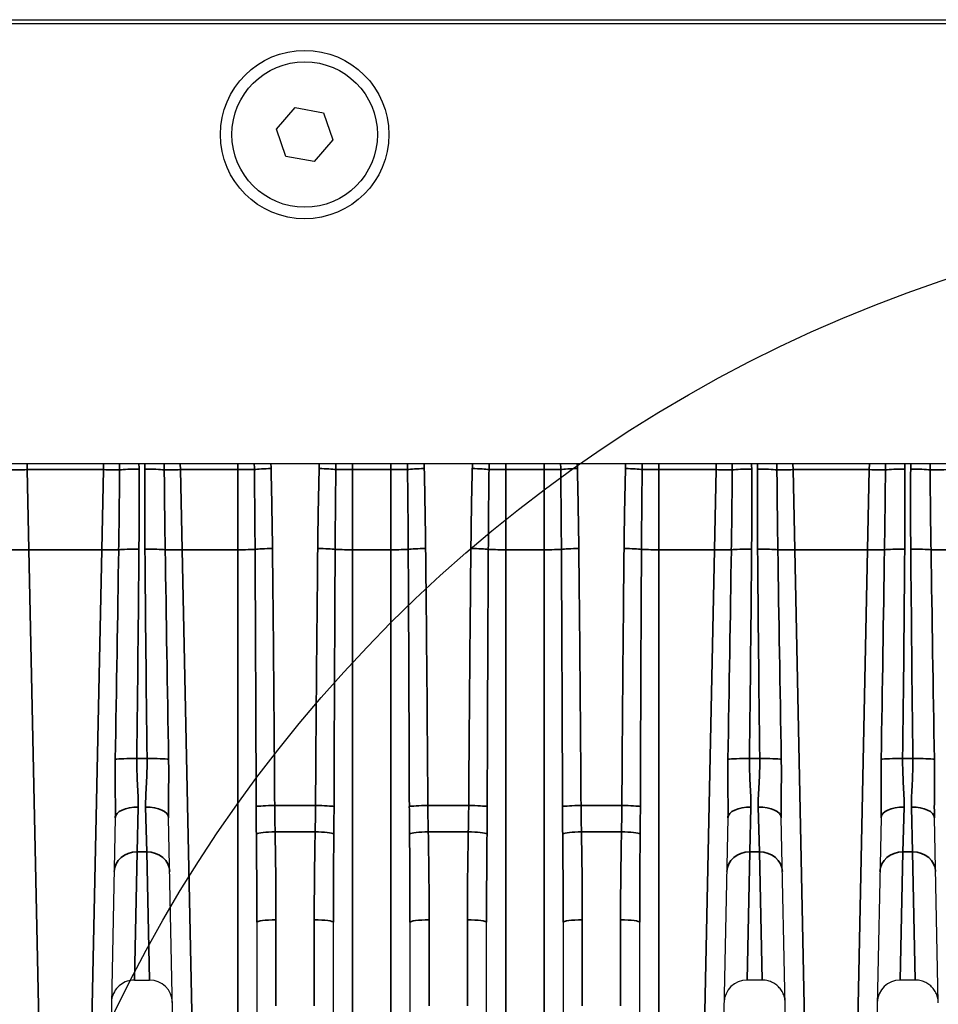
# Model space of a CAD drawing. Header units: millimetres. Extents: x 399 to 6233, y -1870 to 1602.
# Tile 341 of 656: x 4207 to 4231, y 568 to 594. Entities that reach past the tile are written whole.
import ezdxf

# ---------------------------------------------------------------- set-up
doc = ezdxf.new("R2010")
doc.units = ezdxf.units.MM
for name, color, linetype, lineweight in [('AM_8', 1, 'Continuous', 25), ('可見 (ISO)', 7, 'Continuous', 25), ('窄部可見 (ISO)', 7, 'Continuous', 35)]:
    doc.layers.add(name, color=color, linetype=linetype, lineweight=lineweight)
doc.layers.add('S40', color=7, linetype='Continuous')

# ---------------------------------------------------------------- blocks, each defined once
blk = doc.blocks.new('S40-正視-02')
at = {"layer": '可見 (ISO)'}
for p, q in [((-56.5, 3), (56.5, 3)), ((-54.75, 2.9), (54.75, 2.9)), ((-29.738, 0.138), (-29.25, 0.708)), ((-29.25, 0.708), (-28.512, 0.57)), ((-28.512, 0.57), (-28.262, -0.138)), ((-29.488, -0.57), (-29.738, 0.138)), ((-28.262, -0.138), (-28.75, -0.708)), ((-28.75, -0.708), (-29.488, -0.57)), ((52.25, -8.6), (-52.25, -8.6)), ((-33.946, -17.846), (-34.058, -23.163)), ((-32.435, -23.525), (-32.554, -17.846)), ((-17.946, -17.846), (-18.065, -23.525)), ((-16.442, -23.163), (-16.554, -17.846)), ((-13.946, -17.846), (-14.058, -23.163)), ((-12.452, -22.684), (-12.554, -17.846)), ((-30.25, -20.578), (-30.25, -23.514)), ((-28.25, -23.514), (-28.25, -20.578)), ((-26.25, -20.578), (-26.25, -23.514)), ((-24.25, -23.514), (-24.25, -20.578)), ((-22.25, -20.578), (-22.25, -23.514)), ((-20.25, -23.514), (-20.25, -20.578)), ((-33.447, -22.087), (-33.053, -22.087)), ((-17.053, -22.087), (-17.447, -22.087)), ((-13.053, -22.087), (-13.447, -22.087))]:
    blk.add_line(p, q, dxfattribs=at)
for radius in [2.2, 1.9]:
    blk.add_circle((-29, 0), radius, dxfattribs=at)
for centre, start, end in [((-33.053, -22.687), 1.2, 90), ((-17.447, -22.687), 90, 178.8), ((-13.447, -22.687), 90, 178.8)]:
    blk.add_arc(centre, 0.6, start, end, dxfattribs=at)
for points, knots in [([(-33.447, -22.087), (-33.512, -22.087), (-33.577, -22.098), (-33.7, -22.139), (-33.759, -22.17), (-33.863, -22.249), (-33.909, -22.297), (-33.981, -22.405), (-34.009, -22.466), (-34.033, -22.552), (-34.038, -22.576), (-34.045, -22.625), (-34.047, -22.65), (-34.047, -22.674)], [0, 0, 0, 0, 0.01938058, 0.01938058, 0.03888823, 0.03888823, 0.05839129, 0.05839129, 0.07789451, 0.07789451, 0.08520881, 0.08520881, 0.09263584, 0.09263584, 0.09263584, 0.09263584]), ([(-16.453, -22.674), (-16.453, -22.651), (-16.455, -22.628), (-16.461, -22.583), (-16.466, -22.56), (-16.482, -22.496), (-16.497, -22.455), (-16.536, -22.379), (-16.559, -22.343), (-16.612, -22.278), (-16.641, -22.248), (-16.706, -22.195), (-16.742, -22.172), (-16.816, -22.134), (-16.856, -22.118), (-16.947, -22.094), (-17, -22.087), (-17.053, -22.087)], [0, 0, 0, 0, 0.00692113, 0.00692113, 0.01375081, 0.01375081, 0.02679823, 0.02679823, 0.0393646, 0.0393646, 0.05193098, 0.05193098, 0.06449736, 0.06449736, 0.07706374, 0.07706374, 0.09281981, 0.09281981, 0.09281981, 0.09281981]), ([(-12.453, -22.674), (-12.453, -22.651), (-12.455, -22.628), (-12.461, -22.583), (-12.466, -22.56), (-12.482, -22.496), (-12.497, -22.455), (-12.536, -22.379), (-12.559, -22.343), (-12.612, -22.278), (-12.641, -22.248), (-12.706, -22.195), (-12.742, -22.172), (-12.816, -22.134), (-12.856, -22.118), (-12.947, -22.094), (-13, -22.087), (-13.053, -22.087)], [0, 0, 0, 0, 0.00692113, 0.00692113, 0.01375081, 0.01375081, 0.02679823, 0.02679823, 0.0393646, 0.0393646, 0.05193098, 0.05193098, 0.06449736, 0.06449736, 0.07706374, 0.07706374, 0.09281981, 0.09281981, 0.09281981, 0.09281981])]:
    blk.add_open_spline(points, degree=3, knots=knots, dxfattribs=at)
at = {"layer": '窄部可見 (ISO)'}
for p, q in [((-36.248, -8.6), (-36.244, -8.753)), ((-34.256, -8.753), (-34.252, -8.6)), ((-32.248, -8.6), (-32.244, -8.753)), ((-30.75, -8.753), (-30.75, -8.6)), ((-27.75, -8.6), (-27.75, -8.753)), ((-26.75, -8.753), (-26.75, -8.6)), ((-23.75, -8.6), (-23.75, -8.753)), ((-22.75, -8.753), (-22.75, -8.6)), ((-19.75, -8.6), (-19.75, -8.753)), ((-18.256, -8.753), (-18.252, -8.6)), ((-16.248, -8.6), (-16.244, -8.753)), ((-14.256, -8.753), (-14.252, -8.6)), ((-36.244, -8.753), (-34.256, -8.753)), ((-36.201, -10.847), (-36.244, -8.753)), ((-34.256, -8.753), (-34.299, -10.847)), ((-32.201, -10.847), (-32.244, -8.753)), ((-32.244, -8.753), (-30.75, -8.753)), ((-30.75, -8.753), (-30.75, -10.847)), ((-27.75, -10.847), (-27.75, -8.753)), ((-27.75, -8.753), (-26.75, -8.753)), ((-26.75, -8.753), (-26.75, -10.847)), ((-23.75, -10.847), (-23.75, -8.753)), ((-23.75, -8.753), (-22.75, -8.753)), ((-22.75, -8.753), (-22.75, -10.847)), ((-19.75, -10.847), (-19.75, -8.753)), ((-19.75, -8.753), (-18.256, -8.753)), ((-18.256, -8.753), (-18.299, -10.847)), ((-16.201, -10.847), (-16.244, -8.753)), ((-16.244, -8.753), (-14.256, -8.753)), ((-14.256, -8.753), (-14.299, -10.847)), ((-34.299, -10.847), (-36.201, -10.847)), ((-36.201, -10.847), (-35.943, -23.169)), ((-34.557, -23.169), (-34.299, -10.847)), ((-30.75, -10.847), (-32.201, -10.847)), ((-32.201, -10.847), (-31.935, -23.532)), ((-30.75, -23.532), (-30.75, -10.847)), ((-26.75, -10.847), (-27.75, -10.847)), ((-27.75, -10.847), (-27.75, -23.532)), ((-26.75, -23.532), (-26.75, -10.847)), ((-22.75, -10.847), (-23.75, -10.847)), ((-23.75, -10.847), (-23.75, -23.532)), ((-22.75, -23.532), (-22.75, -10.847)), ((-18.299, -10.847), (-19.75, -10.847)), ((-19.75, -10.847), (-19.75, -23.532)), ((-18.565, -23.532), (-18.299, -10.847)), ((-14.299, -10.847), (-16.201, -10.847)), ((-16.201, -10.847), (-15.943, -23.169)), ((-14.557, -23.169), (-14.299, -10.847)), ((-33.384, -16.302), (-33.116, -16.302)), ((-17.384, -16.302), (-17.116, -16.302)), ((-13.384, -16.302), (-13.116, -16.302)), ((-33.376, -18.739), (-33.346, -17.569)), ((-33.154, -17.569), (-33.124, -18.739)), ((-29.783, -17.529), (-28.717, -17.529)), ((-25.783, -17.529), (-24.717, -17.529)), ((-21.783, -17.529), (-20.717, -17.529)), ((-17.376, -18.739), (-17.346, -17.569)), ((-17.154, -17.569), (-17.124, -18.739)), ((-13.376, -18.739), (-13.346, -17.569)), ((-13.154, -17.569), (-13.124, -18.739)), ((-28.727, -18.212), (-29.773, -18.212)), ((-24.727, -18.212), (-25.773, -18.212)), ((-20.727, -18.212), (-21.773, -18.212)), ((-33.376, -18.739), (-33.447, -22.087)), ((-33.124, -18.739), (-33.376, -18.739)), ((-33.124, -18.739), (-33.053, -22.087)), ((-17.447, -22.087), (-17.376, -18.739)), ((-17.124, -18.739), (-17.376, -18.739)), ((-17.053, -22.087), (-17.124, -18.739)), ((-13.447, -22.087), (-13.376, -18.739)), ((-13.124, -18.739), (-13.376, -18.739)), ((-13.053, -22.087), (-13.124, -18.739)), ((-29.75, -20.515), (-29.75, -22.757)), ((-28.75, -22.757), (-28.75, -20.515)), ((-25.75, -20.515), (-25.75, -22.757)), ((-24.75, -22.757), (-24.75, -20.515)), ((-21.75, -20.515), (-21.75, -22.757)), ((-20.75, -22.757), (-20.75, -20.515))]:
    blk.add_line(p, q, dxfattribs=at)
for centre, major_axis, ratio, start_param, end_param in [((-34.531, -21.875), (-0.514, -24.512), 0.020394, 2.13587, 2.143541), ((-33.326, -8.774), (-0.6, -0.004), 0.058757, 4.711951, 5.718312), ((-33.174, -8.774), (-0.6, 0.004), 0.058757, 3.706466, 4.712827), ((-31.969, -21.875), (0.514, -24.512), 0.020394, 4.139644, 4.147316), ((-30.75, -19.644), (0, -22.283), 0.022439, 2.081653, 2.08935), ((-29.878, -8.753), (0.5, 0.013), 0.05874, 1.569318, 2.629821), ((-28.622, -8.753), (0.5, -0.013), 0.05874, 0.511771, 1.572274), ((-26.75, -19.644), (0, -22.283), 0.022439, 2.081653, 2.08935), ((-25.878, -8.753), (0.5, 0.013), 0.05874, 1.569318, 2.629821), ((-24.622, -8.753), (0.5, -0.013), 0.05874, 0.511771, 1.572274), ((-22.75, -19.644), (0, -22.283), 0.022439, 2.081653, 2.08935), ((-21.878, -8.753), (0.5, 0.013), 0.05874, 1.569318, 2.629821), ((-20.622, -8.753), (0.5, -0.013), 0.05874, 0.511771, 1.572274), ((-18.531, -21.875), (-0.514, -24.512), 0.020394, 2.13587, 2.143541), ((-17.326, -8.774), (0.6, 0.004), 0.058757, 1.570359, 2.576719), ((-17.174, -8.774), (-0.6, 0.004), 0.058757, 3.706466, 4.712827), ((-15.969, -21.875), (0.514, -24.512), 0.020394, 4.139644, 4.147316), ((-14.531, -21.875), (-0.514, -24.512), 0.020394, 2.13587, 2.143541), ((-13.326, -8.774), (-0.6, -0.004), 0.058757, 4.711951, 5.718312), ((-13.174, -8.774), (-0.6, 0.004), 0.058757, 3.706466, 4.712827), ((-11.969, -21.875), (0.514, -24.512), 0.020394, 4.139644, 4.147316), ((-36.244, -8.746), (-0.5, -0.01), 0.013959, 0.563841, 1.570504), ((-34.256, -8.746), (0.5, -0.01), 0.013959, 4.712681, 5.719345), ((-32.244, -8.746), (0.5, 0.01), 0.013959, 3.705433, 4.712097), ((-30.75, -8.746), (0.5, 0), 0.013962, 4.712389, 5.772329), ((-27.75, -8.746), (0.5, 0), 0.013962, 3.652449, 4.712389), ((-26.75, -8.746), (0.5, 0), 0.013962, 4.712389, 5.772329), ((-23.75, -8.746), (0.5, 0), 0.013962, 3.652449, 4.712389), ((-22.75, -8.746), (0.5, 0), 0.013962, 4.712389, 5.772329), ((-19.75, -8.746), (0.5, 0), 0.013962, 3.652449, 4.712389), ((-18.256, -8.746), (0.5, -0.01), 0.013959, 4.712681, 5.719345), ((-16.244, -8.746), (0.5, 0.01), 0.013959, 3.705433, 4.712097), ((-14.256, -8.746), (0.5, -0.01), 0.013959, 4.712681, 5.719345), ((-12.244, -8.746), (0.5, 0.01), 0.013959, 3.705433, 4.712097), ((-36.201, -10.829), (-0.5, -0.01), 0.034892, 0.488057, 1.570065), ((-34.299, -10.829), (0.5, -0.01), 0.034892, 4.71312, 5.795128), ((-34.752, -32.457), (-0.964, -45.999), 0.010868, 1.929507, 2.060085), ((-33.328, -10.867), (-0.6, 0.005), 0.058756, 4.712873, 5.794533), ((-34.105, -23.669), (0.533, 32.384), 0.019013, 4.94222, 5.120295), ((-33.172, -10.867), (-0.6, -0.005), 0.058756, 3.630245, 4.711905), ((-32.395, -23.669), (-0.533, 32.384), 0.019013, 1.16289, 1.340965), ((-32.201, -10.829), (0.5, 0.01), 0.034892, 3.62965, 4.711658), ((-31.748, -32.457), (0.964, -45.999), 0.010868, 4.2231, 4.353678), ((-30.75, -10.829), (0.5, 0), 0.034899, 4.712389, 5.853077), ((-29.841, -10.844), (0.5, 0.005), 0.058755, 1.570151, 2.710971), ((-30.75, -28.272), (0, -41.815), 0.011957, 1.830009, 2.000904), ((-30.302, -21.504), (-0.114, 29.46), 0.018289, 4.847654, 5.083646), ((-28.198, -21.504), (0.114, 29.46), 0.018289, 1.199539, 1.435531), ((-28.659, -10.844), (0.5, -0.005), 0.058755, 0.430622, 1.571441), ((-27.75, -28.272), (0, -41.815), 0.011957, 4.282281, 4.453176), ((-27.75, -10.829), (0.5, 0), 0.034899, 3.571701, 4.712389), ((-26.75, -10.829), (0.5, 0), 0.034899, 4.712389, 5.853077), ((-25.841, -10.844), (0.5, 0.005), 0.058755, 1.570151, 2.710971), ((-26.75, -28.272), (0, -41.815), 0.011957, 1.830009, 2.000904), ((-26.302, -21.504), (-0.114, 29.46), 0.018289, 4.847654, 5.083646), ((-24.198, -21.504), (0.114, 29.46), 0.018289, 1.199539, 1.435531), ((-24.659, -10.844), (0.5, -0.005), 0.058755, 0.430622, 1.571441), ((-23.75, -28.272), (0, -41.815), 0.011957, 4.282281, 4.453176), ((-23.75, -10.829), (0.5, 0), 0.034899, 3.571701, 4.712389), ((-22.75, -10.829), (0.5, 0), 0.034899, 4.712389, 5.853077), ((-21.841, -10.844), (0.5, 0.005), 0.058755, 1.570151, 2.710971), ((-22.75, -28.272), (0, -41.815), 0.011957, 1.830009, 2.000904), ((-22.302, -21.504), (-0.114, 29.46), 0.018289, 4.847654, 5.083646), ((-20.198, -21.504), (0.114, 29.46), 0.018289, 1.199539, 1.435531), ((-20.659, -10.844), (0.5, -0.005), 0.058755, 0.430622, 1.571441), ((-19.75, -28.272), (0, -41.815), 0.011957, 4.282281, 4.453176), ((-19.75, -10.829), (0.5, 0), 0.034899, 3.571701, 4.712389), ((-18.299, -10.829), (0.5, -0.01), 0.034892, 4.71312, 5.795128), ((-18.752, -32.457), (-0.964, -45.999), 0.010868, 1.929507, 2.060085), ((-17.328, -10.867), (0.6, -0.005), 0.058756, 1.57128, 2.65294), ((-18.105, -23.669), (0.533, 32.384), 0.019013, 4.94222, 5.120295), ((-17.172, -10.867), (-0.6, -0.005), 0.058756, 3.630245, 4.711905), ((-16.395, -23.669), (-0.533, 32.384), 0.019013, 1.16289, 1.340965), ((-16.201, -10.829), (0.5, 0.01), 0.034892, 3.62965, 4.711658), ((-15.748, -32.457), (0.964, -45.999), 0.010868, 4.2231, 4.353678), ((-14.299, -10.829), (0.5, -0.01), 0.034892, 4.71312, 5.795128), ((-14.752, -32.457), (-0.964, -45.999), 0.010868, 1.929507, 2.060085), ((-13.328, -10.867), (-0.6, 0.005), 0.058756, 4.712873, 5.794533), ((-14.105, -23.669), (0.533, 32.384), 0.019013, 4.94222, 5.120295), ((-13.172, -10.867), (-0.6, -0.005), 0.058756, 3.630245, 4.711905), ((-12.395, -23.669), (-0.533, 32.384), 0.019013, 1.16289, 1.340965), ((-12.201, -10.829), (0.5, 0.01), 0.034892, 3.62965, 4.711658), ((-11.748, -32.457), (0.964, -45.999), 0.010868, 4.2231, 4.353678), ((-33.384, -16.337), (-0.6, 0.007), 0.058754, 4.713094, 5.925287), ((-33.116, -16.337), (0.6, 0.007), 0.058754, 0.357898, 1.570091), ((-17.384, -16.337), (-0.6, 0.007), 0.058754, 4.713094, 5.925287), ((-17.116, -16.337), (0.6, 0.007), 0.058754, 0.357898, 1.570091), ((-13.384, -16.337), (-0.6, 0.007), 0.058754, 4.713094, 5.925287), ((-13.116, -16.337), (0.6, 0.007), 0.058754, 0.357898, 1.570091), ((-33.346, -17.858), (-0.6, 0.013), 0.481235, 4.722469, 6.283185), ((-33.154, -17.858), (0.6, 0.013), 0.481235, 0, 1.560716), ((-29.783, -17.558), (-0.5, -0.003), 0.058757, 4.712016, 6.023676), ((-28.717, -17.558), (0.5, -0.003), 0.058757, 0.25951, 1.571169), ((-25.783, -17.558), (-0.5, -0.003), 0.058757, 4.712016, 6.023676), ((-24.717, -17.558), (0.5, -0.003), 0.058757, 0.25951, 1.571169), ((-21.783, -17.558), (-0.5, -0.003), 0.058757, 4.712016, 6.023676), ((-20.717, -17.558), (0.5, -0.003), 0.058757, 0.25951, 1.571169), ((-17.346, -17.858), (-0.6, 0.013), 0.481235, 4.722469, 6.283185), ((-17.154, -17.858), (0.6, 0.013), 0.481235, 0, 1.560716), ((-13.346, -17.858), (-0.6, 0.013), 0.481235, 4.722469, 6.283185), ((-13.154, -17.858), (0.6, 0.013), 0.481235, 0, 1.560716), ((-29.773, -18.276), (-0.5, -0.01), 0.127044, 4.709792, 6.06543), ((-30.255, -19.936), (-0.039, 7.61), 0.0662, 4.635999, 4.940611), ((-28.245, -19.936), (0.039, 7.61), 0.0662, 1.342574, 1.647186), ((-28.727, -18.276), (0.5, -0.01), 0.127044, 0.217755, 1.573394), ((-25.773, -18.276), (-0.5, -0.01), 0.127044, 4.709792, 6.06543), ((-26.255, -19.936), (-0.039, 7.61), 0.0662, 4.635999, 4.940611), ((-24.245, -19.936), (0.039, 7.61), 0.0662, 1.342574, 1.647186), ((-24.727, -18.276), (0.5, -0.01), 0.127044, 0.217755, 1.573394), ((-21.773, -18.276), (-0.5, -0.01), 0.127044, 4.709792, 6.06543), ((-22.255, -19.936), (-0.039, 7.61), 0.0662, 4.635999, 4.940611), ((-20.245, -19.936), (0.039, 7.61), 0.0662, 1.342574, 1.647186), ((-20.727, -18.276), (0.5, -0.01), 0.127044, 0.217755, 1.573394), ((-30.75, -20.578), (0, -10.755), 0.04649, 1.570796, 1.786892), ((-27.75, -20.578), (0, -10.755), 0.04649, 4.496293, 4.712389), ((-26.75, -20.578), (0, -10.755), 0.04649, 1.570796, 1.786892), ((-23.75, -20.578), (0, -10.755), 0.04649, 4.496293, 4.712389), ((-22.75, -20.578), (0, -10.755), 0.04649, 1.570796, 1.786892), ((-19.75, -20.578), (0, -10.755), 0.04649, 4.496293, 4.712389), ((-33.376, -19.262), (-0.6, 0.013), 0.871195, 4.730636, 6.283185), ((-33.124, -19.262), (0.6, 0.013), 0.871195, 0, 1.552549), ((-17.376, -19.262), (-0.6, 0.013), 0.871195, 4.730636, 6.283185), ((-17.124, -19.262), (0.6, 0.013), 0.871195, 0, 1.552549), ((-13.376, -19.262), (-0.6, 0.013), 0.871195, 4.730636, 6.283185), ((-13.124, -19.262), (0.6, 0.013), 0.871195, 0, 1.552549), ((-29.75, -20.578), (-0.5, 0), 0.127071, 4.712389, 6.283185), ((-28.75, -20.578), (0.5, 0), 0.127071, 0, 1.570796), ((-25.75, -20.578), (-0.5, 0), 0.127071, 4.712389, 6.283185), ((-24.75, -20.578), (0.5, 0), 0.127071, 0, 1.570796), ((-21.75, -20.578), (-0.5, 0), 0.127071, 4.712389, 6.283185), ((-20.75, -20.578), (0.5, 0), 0.127071, 0, 1.570796)]:
    blk.add_ellipse(centre, major_axis=major_axis, ratio=ratio, start_param=start_param, end_param=end_param, dxfattribs=at)
for points in [[(-33.326, -8.738), (-33.321, -9.436), (-33.323, -10.134), (-33.328, -10.832)], [(-33.327, -8.6), (-33.327, -8.646), (-33.327, -8.692), (-33.326, -8.738)], [(-33.172, -10.832), (-33.177, -10.134), (-33.179, -9.436), (-33.174, -8.738)], [(-33.174, -8.738), (-33.173, -8.692), (-33.173, -8.646), (-33.173, -8.6)], [(-29.881, -8.6), (-29.88, -8.641), (-29.879, -8.682), (-29.878, -8.723)], [(-29.878, -8.723), (-29.86, -9.42), (-29.849, -10.117), (-29.841, -10.814)], [(-28.659, -10.814), (-28.651, -10.117), (-28.64, -9.42), (-28.622, -8.723)], [(-28.622, -8.723), (-28.621, -8.682), (-28.62, -8.641), (-28.619, -8.6)], [(-28.184, -8.6), (-28.185, -8.65), (-28.186, -8.699), (-28.186, -8.749)], [(-25.881, -8.6), (-25.88, -8.641), (-25.879, -8.682), (-25.878, -8.723)], [(-25.878, -8.723), (-25.86, -9.42), (-25.849, -10.117), (-25.841, -10.814)], [(-24.659, -10.814), (-24.651, -10.117), (-24.64, -9.42), (-24.622, -8.723)], [(-24.622, -8.723), (-24.621, -8.682), (-24.62, -8.641), (-24.619, -8.6)], [(-24.184, -8.6), (-24.185, -8.65), (-24.186, -8.699), (-24.186, -8.749)], [(-21.881, -8.6), (-21.88, -8.641), (-21.879, -8.682), (-21.878, -8.723)], [(-21.878, -8.723), (-21.86, -9.42), (-21.849, -10.117), (-21.841, -10.814)], [(-20.659, -10.814), (-20.651, -10.117), (-20.64, -9.42), (-20.622, -8.723)], [(-20.622, -8.723), (-20.621, -8.682), (-20.62, -8.641), (-20.619, -8.6)], [(-20.184, -8.6), (-20.185, -8.65), (-20.186, -8.699), (-20.186, -8.749)], [(-17.326, -8.738), (-17.321, -9.436), (-17.323, -10.134), (-17.328, -10.832)], [(-17.327, -8.6), (-17.327, -8.646), (-17.327, -8.692), (-17.326, -8.738)], [(-17.172, -10.832), (-17.177, -10.134), (-17.179, -9.436), (-17.174, -8.738)], [(-17.174, -8.738), (-17.173, -8.692), (-17.173, -8.646), (-17.173, -8.6)], [(-13.326, -8.738), (-13.321, -9.436), (-13.323, -10.134), (-13.328, -10.832)], [(-13.327, -8.6), (-13.327, -8.646), (-13.327, -8.692), (-13.326, -8.738)], [(-13.172, -10.832), (-13.177, -10.134), (-13.179, -9.436), (-13.174, -8.738)], [(-13.174, -8.738), (-13.173, -8.692), (-13.173, -8.646), (-13.173, -8.6)]]:
    blk.add_open_spline(points, degree=3, dxfattribs=at)
for points, knots in [([(-33.858, -10.847), (-33.853, -10.514), (-33.848, -10.181), (-33.844, -9.848), (-33.84, -9.485), (-33.836, -9.122), (-33.833, -8.758)], [0, 0, 0, 0, 0.001000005, 0.001000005, 0.001000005, 0.002089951, 0.002089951, 0.002089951, 0.002089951]), ([(-32.667, -8.758), (-32.664, -9.092), (-32.661, -9.425), (-32.657, -9.758), (-32.653, -10.121), (-32.648, -10.484), (-32.642, -10.847)], [0, 0, 0, 0, 0.001000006, 0.001000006, 0.001000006, 0.00208995, 0.00208995, 0.00208995, 0.00208995]), ([(-30.296, -10.836), (-30.297, -10.503), (-30.3, -10.17), (-30.302, -9.837), (-30.306, -9.475), (-30.309, -9.112), (-30.314, -8.749)], [0, 0, 0, 0, 0.001000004, 0.001000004, 0.001000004, 0.00208903, 0.00208903, 0.00208903, 0.00208903]), ([(-28.186, -8.749), (-28.19, -9.082), (-28.194, -9.415), (-28.197, -9.748), (-28.2, -10.111), (-28.202, -10.474), (-28.204, -10.836)], [0, 0, 0, 0, 0.001000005, 0.001000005, 0.001000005, 0.002089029, 0.002089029, 0.002089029, 0.002089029]), ([(-26.296, -10.836), (-26.297, -10.503), (-26.3, -10.17), (-26.302, -9.837), (-26.306, -9.475), (-26.309, -9.112), (-26.314, -8.749)], [0, 0, 0, 0, 0.001000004, 0.001000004, 0.001000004, 0.00208903, 0.00208903, 0.00208903, 0.00208903]), ([(-24.186, -8.749), (-24.19, -9.082), (-24.194, -9.415), (-24.197, -9.748), (-24.2, -10.111), (-24.202, -10.474), (-24.204, -10.836)], [0, 0, 0, 0, 0.001000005, 0.001000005, 0.001000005, 0.002089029, 0.002089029, 0.002089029, 0.002089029]), ([(-22.296, -10.836), (-22.297, -10.503), (-22.3, -10.17), (-22.302, -9.837), (-22.306, -9.475), (-22.309, -9.112), (-22.314, -8.749)], [0, 0, 0, 0, 0.001000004, 0.001000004, 0.001000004, 0.00208903, 0.00208903, 0.00208903, 0.00208903]), ([(-20.186, -8.749), (-20.19, -9.082), (-20.194, -9.415), (-20.197, -9.748), (-20.2, -10.111), (-20.202, -10.474), (-20.204, -10.836)], [0, 0, 0, 0, 0.001000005, 0.001000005, 0.001000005, 0.002089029, 0.002089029, 0.002089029, 0.002089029]), ([(-17.858, -10.847), (-17.853, -10.514), (-17.848, -10.181), (-17.844, -9.848), (-17.84, -9.485), (-17.836, -9.122), (-17.833, -8.758)], [0, 0, 0, 0, 0.001000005, 0.001000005, 0.001000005, 0.002089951, 0.002089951, 0.002089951, 0.002089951]), ([(-16.667, -8.758), (-16.664, -9.092), (-16.661, -9.425), (-16.657, -9.758), (-16.653, -10.121), (-16.648, -10.484), (-16.642, -10.847)], [0, 0, 0, 0, 0.001000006, 0.001000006, 0.001000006, 0.00208995, 0.00208995, 0.00208995, 0.00208995]), ([(-13.858, -10.847), (-13.853, -10.514), (-13.848, -10.181), (-13.844, -9.848), (-13.84, -9.485), (-13.836, -9.122), (-13.833, -8.758)], [0, 0, 0, 0, 0.001000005, 0.001000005, 0.001000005, 0.002089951, 0.002089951, 0.002089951, 0.002089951]), ([(-12.667, -8.758), (-12.664, -9.092), (-12.661, -9.425), (-12.657, -9.758), (-12.653, -10.121), (-12.648, -10.484), (-12.642, -10.847)], [0, 0, 0, 0, 0.001000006, 0.001000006, 0.001000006, 0.00208995, 0.00208995, 0.00208995, 0.00208995]), ([(-33.946, -17.846), (-33.941, -17.601), (-33.945, -17.352), (-33.947, -17.102), (-33.947, -17.097), (-33.947, -17.092), (-33.947, -17.087), (-33.949, -16.832), (-33.95, -16.576), (-33.946, -16.318)], [0, 0, 0, 0, 0.000759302, 0.000759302, 0.000759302, 0.000774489, 0.000774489, 0.000774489, 0.001548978, 0.001548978, 0.001548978, 0.001548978]), ([(-33.384, -16.302), (-33.387, -16.525), (-33.378, -16.742), (-33.355, -17.166), (-33.341, -17.374), (-33.346, -17.569)], [0, 0, 0, 0, 0.000661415, 0.000661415, 0.001322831, 0.001322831, 0.001322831, 0.001322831]), ([(-33.154, -17.569), (-33.159, -17.373), (-33.145, -17.17), (-33.122, -16.746), (-33.113, -16.524), (-33.116, -16.302)], [0, 0, 0, 0, 0.000661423, 0.000661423, 0.001322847, 0.001322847, 0.001322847, 0.001322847]), ([(-32.554, -16.318), (-32.55, -16.576), (-32.551, -16.833), (-32.553, -17.088), (-32.553, -17.094), (-32.553, -17.101), (-32.553, -17.107), (-32.555, -17.355), (-32.559, -17.602), (-32.554, -17.846)], [0, 0, 0, 0, 0.000774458, 0.000774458, 0.000774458, 0.000793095, 0.000793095, 0.000793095, 0.001548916, 0.001548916, 0.001548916, 0.001548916]), ([(-17.946, -17.846), (-17.941, -17.601), (-17.945, -17.352), (-17.947, -17.102), (-17.947, -17.097), (-17.947, -17.092), (-17.947, -17.087), (-17.949, -16.832), (-17.95, -16.576), (-17.946, -16.318)], [0, 0, 0, 0, 0.000759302, 0.000759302, 0.000759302, 0.000774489, 0.000774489, 0.000774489, 0.001548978, 0.001548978, 0.001548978, 0.001548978]), ([(-17.384, -16.302), (-17.387, -16.525), (-17.378, -16.742), (-17.355, -17.166), (-17.341, -17.374), (-17.346, -17.569)], [0, 0, 0, 0, 0.000661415, 0.000661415, 0.001322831, 0.001322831, 0.001322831, 0.001322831]), ([(-17.154, -17.569), (-17.159, -17.373), (-17.145, -17.17), (-17.122, -16.746), (-17.113, -16.524), (-17.116, -16.302)], [0, 0, 0, 0, 0.000661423, 0.000661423, 0.001322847, 0.001322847, 0.001322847, 0.001322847]), ([(-16.554, -16.318), (-16.55, -16.576), (-16.551, -16.833), (-16.553, -17.088), (-16.553, -17.094), (-16.553, -17.101), (-16.553, -17.107), (-16.555, -17.355), (-16.559, -17.602), (-16.554, -17.846)], [0, 0, 0, 0, 0.000774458, 0.000774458, 0.000774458, 0.000793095, 0.000793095, 0.000793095, 0.001548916, 0.001548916, 0.001548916, 0.001548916]), ([(-13.946, -17.846), (-13.941, -17.601), (-13.945, -17.352), (-13.947, -17.102), (-13.947, -17.097), (-13.947, -17.092), (-13.947, -17.087), (-13.949, -16.832), (-13.95, -16.576), (-13.946, -16.318)], [0, 0, 0, 0, 0.000759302, 0.000759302, 0.000759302, 0.000774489, 0.000774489, 0.000774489, 0.001548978, 0.001548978, 0.001548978, 0.001548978]), ([(-13.384, -16.302), (-13.387, -16.525), (-13.378, -16.742), (-13.355, -17.166), (-13.341, -17.374), (-13.346, -17.569)], [0, 0, 0, 0, 0.000661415, 0.000661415, 0.001322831, 0.001322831, 0.001322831, 0.001322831]), ([(-13.154, -17.569), (-13.159, -17.373), (-13.145, -17.17), (-13.122, -16.746), (-13.113, -16.524), (-13.116, -16.302)], [0, 0, 0, 0, 0.000661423, 0.000661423, 0.001322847, 0.001322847, 0.001322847, 0.001322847]), ([(-12.554, -16.318), (-12.55, -16.576), (-12.551, -16.833), (-12.553, -17.088), (-12.553, -17.094), (-12.553, -17.101), (-12.553, -17.107), (-12.555, -17.355), (-12.559, -17.602), (-12.554, -17.846)], [0, 0, 0, 0, 0.000774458, 0.000774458, 0.000774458, 0.000793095, 0.000793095, 0.000793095, 0.001548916, 0.001548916, 0.001548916, 0.001548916]), ([(-30.262, -18.272), (-30.263, -18.145), (-30.264, -18.017), (-30.265, -17.89), (-30.266, -17.778), (-30.266, -17.666), (-30.267, -17.554)], [0, 0, 0, 0, 0.0003830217, 0.0003830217, 0.0003830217, 0.0007195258, 0.0007195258, 0.0007195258, 0.0007195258]), ([(-29.783, -17.529), (-29.783, -17.636), (-29.782, -17.742), (-29.78, -17.849), (-29.778, -17.97), (-29.776, -18.091), (-29.773, -18.212)], [0, 0, 0, 0, 0.0003206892, 0.0003206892, 0.0003206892, 0.0006862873, 0.0006862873, 0.0006862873, 0.0006862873]), ([(-28.727, -18.212), (-28.724, -18.091), (-28.722, -17.97), (-28.72, -17.849), (-28.718, -17.742), (-28.717, -17.636), (-28.717, -17.529)], [0, 0, 0, 0, 0.0003655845, 0.0003655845, 0.0003655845, 0.0006862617, 0.0006862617, 0.0006862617, 0.0006862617]), ([(-28.233, -17.554), (-28.234, -17.666), (-28.234, -17.778), (-28.235, -17.89), (-28.236, -18.017), (-28.237, -18.145), (-28.238, -18.272)], [0, 0, 0, 0, 0.0003365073, 0.0003365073, 0.0003365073, 0.0007195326, 0.0007195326, 0.0007195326, 0.0007195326]), ([(-26.262, -18.272), (-26.263, -18.145), (-26.264, -18.017), (-26.265, -17.89), (-26.266, -17.778), (-26.266, -17.666), (-26.267, -17.554)], [0, 0, 0, 0, 0.0003830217, 0.0003830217, 0.0003830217, 0.0007195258, 0.0007195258, 0.0007195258, 0.0007195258]), ([(-25.783, -17.529), (-25.783, -17.636), (-25.782, -17.742), (-25.78, -17.849), (-25.778, -17.97), (-25.776, -18.091), (-25.773, -18.212)], [0, 0, 0, 0, 0.0003206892, 0.0003206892, 0.0003206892, 0.0006862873, 0.0006862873, 0.0006862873, 0.0006862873]), ([(-24.727, -18.212), (-24.724, -18.091), (-24.722, -17.97), (-24.72, -17.849), (-24.718, -17.742), (-24.717, -17.636), (-24.717, -17.529)], [0, 0, 0, 0, 0.0003655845, 0.0003655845, 0.0003655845, 0.0006862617, 0.0006862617, 0.0006862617, 0.0006862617]), ([(-24.233, -17.554), (-24.234, -17.666), (-24.234, -17.778), (-24.235, -17.89), (-24.236, -18.017), (-24.237, -18.145), (-24.238, -18.272)], [0, 0, 0, 0, 0.0003365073, 0.0003365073, 0.0003365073, 0.0007195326, 0.0007195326, 0.0007195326, 0.0007195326]), ([(-22.262, -18.272), (-22.263, -18.145), (-22.264, -18.017), (-22.265, -17.89), (-22.266, -17.778), (-22.266, -17.666), (-22.267, -17.554)], [0, 0, 0, 0, 0.0003830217, 0.0003830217, 0.0003830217, 0.0007195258, 0.0007195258, 0.0007195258, 0.0007195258]), ([(-21.783, -17.529), (-21.783, -17.636), (-21.782, -17.742), (-21.78, -17.849), (-21.778, -17.97), (-21.776, -18.091), (-21.773, -18.212)], [0, 0, 0, 0, 0.0003206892, 0.0003206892, 0.0003206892, 0.0006862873, 0.0006862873, 0.0006862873, 0.0006862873]), ([(-20.727, -18.212), (-20.724, -18.091), (-20.722, -17.97), (-20.72, -17.849), (-20.718, -17.742), (-20.717, -17.636), (-20.717, -17.529)], [0, 0, 0, 0, 0.0003655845, 0.0003655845, 0.0003655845, 0.0006862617, 0.0006862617, 0.0006862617, 0.0006862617]), ([(-20.233, -17.554), (-20.234, -17.666), (-20.234, -17.778), (-20.235, -17.89), (-20.236, -18.017), (-20.237, -18.145), (-20.238, -18.272)], [0, 0, 0, 0, 0.0003365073, 0.0003365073, 0.0003365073, 0.0007195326, 0.0007195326, 0.0007195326, 0.0007195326])]:
    blk.add_open_spline(points, degree=3, knots=knots, dxfattribs=at)

msp = doc.modelspace()

# ---------------------------------------------------------------- linework, layer by layer
at = {"layer": 'AM_8'}
msp.add_circle((4243.239, 552.128), 37.122, dxfattribs=at)

# ---------------------------------------------------------------- block references
at = {"layer": 'S40'}
msp.add_blockref('S40-正視-02', (4243.739, 591.128), dxfattribs=at)

doc.saveas('drawing.dxf')
